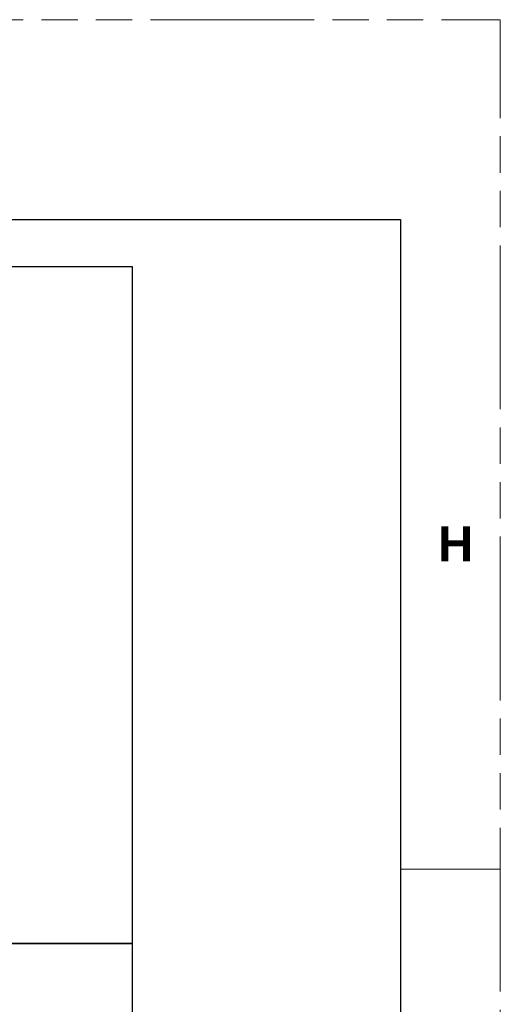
# Model space of a CAD drawing. Header units: millimetres. Extents: x 3925 to 5043, y -86 to 778.
# Tile 439 of 439: x 4981 to 5043, y 652 to 778. Entities that reach past the tile are written whole.
import ezdxf

# ---------------------------------------------------------------- set-up
doc = ezdxf.new("R2010")
doc.units = ezdxf.units.MM
doc.header["$LTSCALE"] = 46.255
doc.linetypes.add('PHANTOM', pattern=[0.8, 0.45, -0.05, 0.1, -0.05, 0.1, -0.05])
doc.layers.get('0').update_dxf_attribs({"linetype": 'CONTINUOUS'})
doc.styles.add('SLDTEXTSTYLE0', font='arialbd.ttf', dxfattribs={"height": 5.5})

msp = doc.modelspace()

# ---------------------------------------------------------------- linework, layer by layer
at = {"color": 7, "linetype": 'PHANTOM', "lineweight": 0}
for p in [(3924.9114, 777.5606), (5042.5114, -86.0394)]:
    msp.add_line(p, (5042.5114, 777.5606), dxfattribs=at)
at = {"color": 7, "linetype": 'Continuous', "lineweight": 30}
for p, q in [((3937.6114, 752.1606), (5029.8114, 752.1606)), ((5029.8114, 752.1606), (5029.8114, -60.6394))]:
    msp.add_line(p, q, dxfattribs=at)
at = {"color": 7, "linetype": 'Continuous', "lineweight": 0}
for p, q in [((5029.8114, 752.1606), (5029.8114, 707.7106)), ((5029.8114, 669.6106), (5042.5114, 669.6106))]:
    msp.add_line(p, q, dxfattribs=at)
for points in [[(4777.2128, 746.2015), (4995.7083, 746.2015), (4995.7083, 660.161), (4777.2128, 660.161)], [(4777.2128, 660.161), (4995.7083, 660.161), (4995.7083, 574.1205), (4777.2128, 574.1205)]]:
    msp.add_lwpolyline(points, close=True)

# ---------------------------------------------------------------- texts
at = {"color": 7, "linetype": 'Continuous', "lineweight": 0, "insert": (5034.6057, 713.1583), "char_height": 4.445, "attachment_point": 1, "style": 'SLDTEXTSTYLE0'}
msp.add_mtext('H', dxfattribs=at)

doc.saveas('drawing.dxf')
